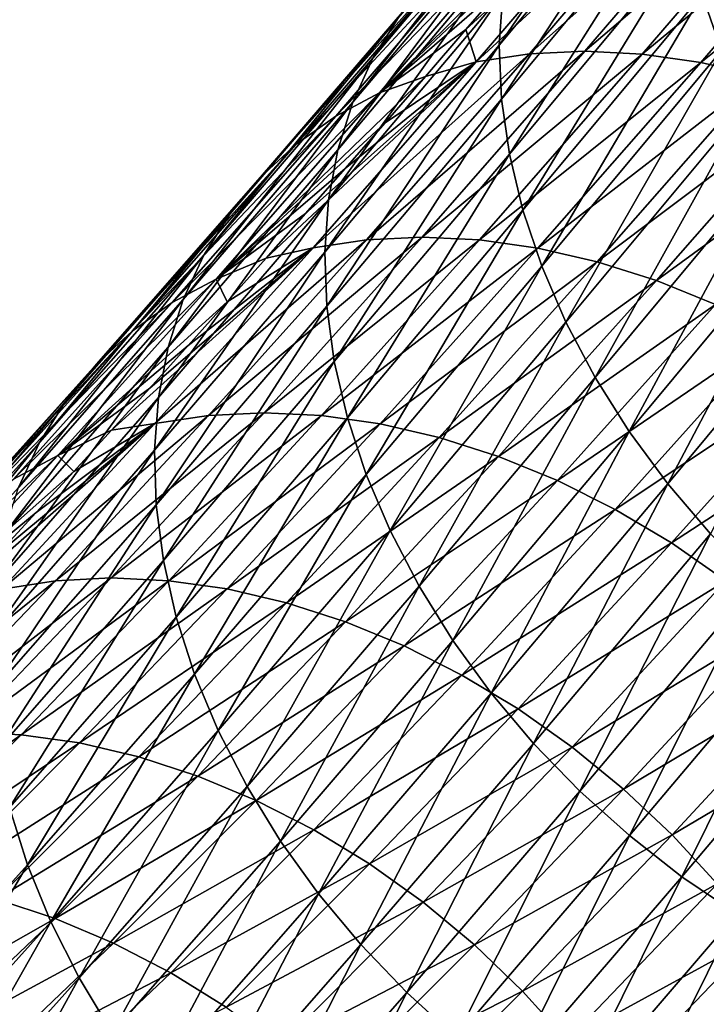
# Model space of a CAD drawing. Header units: millimetres. Extents: x -522 to 188, y -54 to 63.
# Tile 940 of 1056: x 14.27 to 17.21, y -45.43 to -41.22. Entities that reach past the tile are written whole.
import ezdxf

# ---------------------------------------------------------------- set-up
doc = ezdxf.new("R2010")
doc.units = ezdxf.units.MM
doc.header["$LTSCALE"] = 65.185185
doc.layers.add('39', color=7, linetype='CONTINUOUS')
doc.layers.add('40', color=7, linetype='CONTINUOUS')

msp = doc.modelspace()

# ---------------------------------------------------------------- linework, layer by layer
at = {"layer": '39', "linetype": 'CONTINUOUS'}
for points in [[(16.9425, -40.5608, -20.0671), (16.2238, -41.3976, -18.9272), (17.1705, -40.5272, -19.8981), (16.9425, -40.5608, -20.0671)], [(17.1705, -40.5272, -19.8981), (16.2238, -41.3976, -18.9272), (16.4522, -41.3636, -18.7589), (17.1705, -40.5272, -19.8981)], [(17.1705, -40.5272, -19.8981), (16.4522, -41.3636, -18.7589), (17.4083, -40.5166, -19.7399), (17.1705, -40.5272, -19.8981)], [(17.4083, -40.5166, -19.7399), (16.4522, -41.3636, -18.7589), (16.6902, -41.3526, -18.6012), (17.4083, -40.5166, -19.7399)], [(17.4083, -40.5166, -19.7399), (16.6902, -41.3526, -18.6012), (17.6537, -40.5291, -19.5941), (17.4083, -40.5166, -19.7399)], [(17.6537, -40.5291, -19.5941), (16.6902, -41.3526, -18.6012), (16.9358, -41.3649, -18.4556), (17.6537, -40.5291, -19.5941)], [(17.6537, -40.5291, -19.5941), (16.9358, -41.3649, -18.4556), (17.9046, -40.5645, -19.4618), (17.6537, -40.5291, -19.5941)], [(16.3555, -41.0565, -19.6414), (16.1807, -41.2594, -19.364), (16.9425, -40.5608, -20.0671), (16.3555, -41.0565, -19.6414)], [(16.9425, -40.5608, -20.0671), (16.1807, -41.2594, -19.364), (16.2238, -41.3976, -18.9272), (16.9425, -40.5608, -20.0671)], [(17.9046, -40.5645, -19.4618), (16.9358, -41.3649, -18.4556), (17.1867, -41.4003, -18.3234), (17.9046, -40.5645, -19.4618)], [(17.9046, -40.5645, -19.4618), (17.1867, -41.4003, -18.3234), (18.1586, -40.6225, -19.3444), (17.9046, -40.5645, -19.4618)], [(18.1586, -40.6225, -19.3444), (17.1867, -41.4003, -18.3234), (17.4406, -41.4584, -18.2058), (18.1586, -40.6225, -19.3444)], [(16.1807, -41.2594, -19.364), (16.0071, -41.4601, -19.0881), (16.2238, -41.3976, -18.9272), (16.1807, -41.2594, -19.364)], [(16.2238, -41.3976, -18.9272), (15.5253, -42.194, -17.8145), (16.4522, -41.3636, -18.7589), (16.2238, -41.3976, -18.9272)], [(16.4522, -41.3636, -18.7589), (15.5253, -42.194, -17.8145), (15.7542, -42.1595, -17.6468), (16.4522, -41.3636, -18.7589)], [(16.4522, -41.3636, -18.7589), (15.7542, -42.1595, -17.6468), (16.6902, -41.3526, -18.6012), (16.4522, -41.3636, -18.7589)], [(16.6902, -41.3526, -18.6012), (15.7542, -42.1595, -17.6468), (15.9925, -42.1483, -17.4896), (16.6902, -41.3526, -18.6012)], [(16.6902, -41.3526, -18.6012), (15.9925, -42.1483, -17.4896), (16.9358, -41.3649, -18.4556), (16.6902, -41.3526, -18.6012)], [(16.9358, -41.3649, -18.4556), (15.9925, -42.1483, -17.4896), (16.2383, -42.1604, -17.3442), (16.9358, -41.3649, -18.4556)], [(16.9358, -41.3649, -18.4556), (16.2383, -42.1604, -17.3442), (17.1867, -41.4003, -18.3234), (16.9358, -41.3649, -18.4556)], [(15.4935, -42.0474, -18.2704), (15.3248, -42.2382, -18.0011), (16.2238, -41.3976, -18.9272), (15.4935, -42.0474, -18.2704)], [(16.2238, -41.3976, -18.9272), (15.3248, -42.2382, -18.0011), (15.5253, -42.194, -17.8145), (16.2238, -41.3976, -18.9272)], [(15.6635, -41.8541, -18.5413), (15.4935, -42.0474, -18.2704), (16.2238, -41.3976, -18.9272), (15.6635, -41.8541, -18.5413)], [(15.8346, -41.6583, -18.8139), (15.6635, -41.8541, -18.5413), (16.2238, -41.3976, -18.9272), (15.8346, -41.6583, -18.8139)], [(16.0071, -41.4601, -19.0881), (15.8346, -41.6583, -18.8139), (16.2238, -41.3976, -18.9272), (16.0071, -41.4601, -19.0881)], [(17.1867, -41.4003, -18.3234), (16.2383, -42.1604, -17.3442), (16.4892, -42.1957, -17.2121), (17.1867, -41.4003, -18.3234)], [(17.1867, -41.4003, -18.3234), (16.4892, -42.1957, -17.2121), (17.4406, -41.4584, -18.2058), (17.1867, -41.4003, -18.3234)], [(17.4406, -41.4584, -18.2058), (16.4892, -42.1957, -17.2121), (16.7429, -42.254, -17.0943), (17.4406, -41.4584, -18.2058)], [(17.4406, -41.4584, -18.2058), (16.7429, -42.254, -17.0943), (17.6952, -41.5388, -18.1039), (17.4406, -41.4584, -18.2058)], [(17.6952, -41.5388, -18.1039), (16.7429, -42.254, -17.0943), (16.9973, -42.3347, -16.9919), (17.6952, -41.5388, -18.1039)], [(17.6952, -41.5388, -18.1039), (16.9973, -42.3347, -16.9919), (17.9482, -41.6407, -18.0186), (17.6952, -41.5388, -18.1039)], [(17.9482, -41.6407, -18.0186), (16.9973, -42.3347, -16.9919), (17.2499, -42.4371, -16.906), (17.9482, -41.6407, -18.0186)], [(15.5253, -42.194, -17.8145), (14.848, -42.9476, -16.7303), (15.7542, -42.1595, -17.6468), (15.5253, -42.194, -17.8145)], [(15.7542, -42.1595, -17.6468), (14.848, -42.9476, -16.7303), (15.0773, -42.9126, -16.5634), (15.7542, -42.1595, -17.6468)], [(15.7542, -42.1595, -17.6468), (15.0773, -42.9126, -16.5634), (15.9925, -42.1483, -17.4896), (15.7542, -42.1595, -17.6468)], [(15.9925, -42.1483, -17.4896), (15.0773, -42.9126, -16.5634), (15.3159, -42.901, -16.4066), (15.9925, -42.1483, -17.4896)], [(15.9925, -42.1483, -17.4896), (15.3159, -42.901, -16.4066), (16.2383, -42.1604, -17.3442), (15.9925, -42.1483, -17.4896)], [(16.2383, -42.1604, -17.3442), (15.3159, -42.901, -16.4066), (15.5618, -42.913, -16.2615), (16.2383, -42.1604, -17.3442)], [(16.2383, -42.1604, -17.3442), (15.5618, -42.913, -16.2615), (16.4892, -42.1957, -17.2121), (16.2383, -42.1604, -17.3442)], [(14.8261, -42.7951, -17.2035), (14.6624, -42.9755, -16.9411), (15.5253, -42.194, -17.8145), (14.8261, -42.7951, -17.2035)], [(15.5253, -42.194, -17.8145), (14.6624, -42.9755, -16.9411), (14.848, -42.9476, -16.7303), (15.5253, -42.194, -17.8145)], [(14.9911, -42.6121, -17.4677), (14.8261, -42.7951, -17.2035), (15.5253, -42.194, -17.8145), (14.9911, -42.6121, -17.4677)], [(15.1573, -42.4264, -17.7336), (14.9911, -42.6121, -17.4677), (15.5253, -42.194, -17.8145), (15.1573, -42.4264, -17.7336)], [(15.3248, -42.2382, -18.0011), (15.1573, -42.4264, -17.7336), (15.5253, -42.194, -17.8145), (15.3248, -42.2382, -18.0011)], [(16.4892, -42.1957, -17.2121), (15.5618, -42.913, -16.2615), (15.8127, -42.9484, -16.1293), (16.4892, -42.1957, -17.2121)], [(16.4892, -42.1957, -17.2121), (15.8127, -42.9484, -16.1293), (16.7429, -42.254, -17.0943), (16.4892, -42.1957, -17.2121)], [(16.7429, -42.254, -17.0943), (15.8127, -42.9484, -16.1293), (16.0663, -43.0069, -16.0112), (16.7429, -42.254, -17.0943)], [(16.7429, -42.254, -17.0943), (16.0663, -43.0069, -16.0112), (16.9973, -42.3347, -16.9919), (16.7429, -42.254, -17.0943)], [(16.9973, -42.3347, -16.9919), (16.0663, -43.0069, -16.0112), (16.3202, -43.088, -15.9083), (16.9973, -42.3347, -16.9919)], [(16.9973, -42.3347, -16.9919), (16.3202, -43.088, -15.9083), (17.2499, -42.4371, -16.906), (16.9973, -42.3347, -16.9919)], [(17.2499, -42.4371, -16.906), (16.3202, -43.088, -15.9083), (16.5723, -43.191, -15.8215), (17.2499, -42.4371, -16.906)], [(17.2499, -42.4371, -16.906), (16.5723, -43.191, -15.8215), (17.4984, -42.5602, -16.8372), (17.2499, -42.4371, -16.906)], [(17.4984, -42.5602, -16.8372), (16.5723, -43.191, -15.8215), (16.8202, -43.3148, -15.7516), (17.4984, -42.5602, -16.8372)], [(17.4984, -42.5602, -16.8372), (16.8202, -43.3148, -15.7516), (17.7407, -42.7029, -16.7862), (17.4984, -42.5602, -16.8372)], [(17.7407, -42.7029, -16.7862), (16.8202, -43.3148, -15.7516), (17.0616, -43.4585, -15.6993), (17.7407, -42.7029, -16.7862)], [(17.7407, -42.7029, -16.7862), (17.0616, -43.4585, -15.6993), (17.9745, -42.864, -16.7535), (17.7407, -42.7029, -16.7862)], [(17.9745, -42.864, -16.7535), (17.0616, -43.4585, -15.6993), (17.2944, -43.6206, -15.665), (17.9745, -42.864, -16.7535)], [(14.848, -42.9476, -16.7303), (14.1923, -43.6559, -15.676), (15.0773, -42.9126, -16.5634), (14.848, -42.9476, -16.7303)], [(15.0773, -42.9126, -16.5634), (14.1923, -43.6559, -15.676), (14.4221, -43.6203, -15.5099), (15.0773, -42.9126, -16.5634)], [(15.0773, -42.9126, -16.5634), (14.4221, -43.6203, -15.5099), (15.3159, -42.901, -16.4066), (15.0773, -42.9126, -16.5634)], [(15.3159, -42.901, -16.4066), (14.4221, -43.6203, -15.5099), (14.6611, -43.6085, -15.3536), (15.3159, -42.901, -16.4066)], [(15.3159, -42.901, -16.4066), (14.6611, -43.6085, -15.3536), (15.5618, -42.913, -16.2615), (15.3159, -42.901, -16.4066)], [(15.5618, -42.913, -16.2615), (14.6611, -43.6085, -15.3536), (14.9071, -43.6203, -15.2087), (15.5618, -42.913, -16.2615)], [(15.5618, -42.913, -16.2615), (14.9071, -43.6203, -15.2087), (15.8127, -42.9484, -16.1293), (15.5618, -42.913, -16.2615)], [(14.1792, -43.5004, -16.1647), (14.0207, -43.6698, -15.9095), (14.848, -42.9476, -16.7303), (14.1792, -43.5004, -16.1647)], [(14.848, -42.9476, -16.7303), (14.0207, -43.6698, -15.9095), (14.1923, -43.6559, -15.676), (14.848, -42.9476, -16.7303)], [(14.339, -43.3282, -16.4217), (14.1792, -43.5004, -16.1647), (14.848, -42.9476, -16.7303), (14.339, -43.3282, -16.4217)], [(14.5001, -43.1532, -16.6805), (14.339, -43.3282, -16.4217), (14.848, -42.9476, -16.7303), (14.5001, -43.1532, -16.6805)], [(14.6624, -42.9755, -16.9411), (14.5001, -43.1532, -16.6805), (14.848, -42.9476, -16.7303), (14.6624, -42.9755, -16.9411)], [(15.8127, -42.9484, -16.1293), (14.9071, -43.6203, -15.2087), (15.1579, -43.6558, -15.0764), (15.8127, -42.9484, -16.1293)], [(15.8127, -42.9484, -16.1293), (15.1579, -43.6558, -15.0764), (16.0663, -43.0069, -16.0112), (15.8127, -42.9484, -16.1293)], [(16.0663, -43.0069, -16.0112), (15.1579, -43.6558, -15.0764), (15.4112, -43.7146, -14.9579), (16.0663, -43.0069, -16.0112)], [(16.0663, -43.0069, -16.0112), (15.4112, -43.7146, -14.9579), (16.3202, -43.088, -15.9083), (16.0663, -43.0069, -16.0112)], [(16.3202, -43.088, -15.9083), (15.4112, -43.7146, -14.9579), (15.6647, -43.7962, -14.8543), (16.3202, -43.088, -15.9083)], [(16.3202, -43.088, -15.9083), (15.6647, -43.7962, -14.8543), (16.5723, -43.191, -15.8215), (16.3202, -43.088, -15.9083)], [(16.5723, -43.191, -15.8215), (15.6647, -43.7962, -14.8543), (15.9162, -43.8999, -14.7665), (16.5723, -43.191, -15.8215)], [(16.5723, -43.191, -15.8215), (15.9162, -43.8999, -14.7665), (16.8202, -43.3148, -15.7516), (16.5723, -43.191, -15.8215)], [(16.8202, -43.3148, -15.7516), (15.9162, -43.8999, -14.7665), (16.1632, -44.0246, -14.6954), (16.8202, -43.3148, -15.7516)], [(16.8202, -43.3148, -15.7516), (16.1632, -44.0246, -14.6954), (17.0616, -43.4585, -15.6993), (16.8202, -43.3148, -15.7516)], [(17.0616, -43.4585, -15.6993), (16.1632, -44.0246, -14.6954), (16.4037, -44.1694, -14.6415), (17.0616, -43.4585, -15.6993)], [(17.0616, -43.4585, -15.6993), (16.4037, -44.1694, -14.6415), (17.2944, -43.6206, -15.665), (17.0616, -43.4585, -15.6993)], [(14.4221, -43.6203, -15.5099), (13.7893, -44.2803, -14.488), (14.6611, -43.6085, -15.3536), (14.4221, -43.6203, -15.5099)], [(14.6611, -43.6085, -15.3536), (13.7893, -44.2803, -14.488), (14.0286, -44.2681, -14.3323), (14.6611, -43.6085, -15.3536)], [(14.6611, -43.6085, -15.3536), (14.0286, -44.2681, -14.3323), (14.9071, -43.6203, -15.2087), (14.6611, -43.6085, -15.3536)], [(14.1923, -43.6559, -15.676), (13.5589, -44.3164, -14.6532), (14.4221, -43.6203, -15.5099), (14.1923, -43.6559, -15.676)], [(14.4221, -43.6203, -15.5099), (13.5589, -44.3164, -14.6532), (13.7893, -44.2803, -14.488), (14.4221, -43.6203, -15.5099)], [(14.9071, -43.6203, -15.2087), (14.0286, -44.2681, -14.3323), (14.2747, -44.2799, -14.1875), (14.9071, -43.6203, -15.2087)], [(14.9071, -43.6203, -15.2087), (14.2747, -44.2799, -14.1875), (15.1579, -43.6558, -15.0764), (14.9071, -43.6203, -15.2087)], [(17.2944, -43.6206, -15.665), (16.4037, -44.1694, -14.6415), (16.6354, -44.3328, -14.6054), (17.2944, -43.6206, -15.665)], [(17.2944, -43.6206, -15.665), (16.6354, -44.3328, -14.6054), (17.5165, -43.7998, -15.6491), (17.2944, -43.6206, -15.665)], [(15.1579, -43.6558, -15.0764), (14.2747, -44.2799, -14.1875), (14.5254, -44.3155, -14.0551), (15.1579, -43.6558, -15.0764)], [(15.1579, -43.6558, -15.0764), (14.5254, -44.3155, -14.0551), (15.4112, -43.7146, -14.9579), (15.1579, -43.6558, -15.0764)], [(15.4112, -43.7146, -14.9579), (14.5254, -44.3155, -14.0551), (14.7784, -44.3747, -13.9361), (15.4112, -43.7146, -14.9579)], [(15.4112, -43.7146, -14.9579), (14.7784, -44.3747, -13.9361), (15.6647, -43.7962, -14.8543), (15.4112, -43.7146, -14.9579)], [(15.6647, -43.7962, -14.8543), (14.7784, -44.3747, -13.9361), (15.0314, -44.4569, -13.8316), (15.6647, -43.7962, -14.8543)], [(15.6647, -43.7962, -14.8543), (15.0314, -44.4569, -13.8316), (15.9162, -43.8999, -14.7665), (15.6647, -43.7962, -14.8543)], [(17.5165, -43.7998, -15.6491), (16.6354, -44.3328, -14.6054), (16.8561, -44.5133, -14.5874), (17.5165, -43.7998, -15.6491)], [(17.5165, -43.7998, -15.6491), (16.8561, -44.5133, -14.5874), (17.7258, -43.9943, -15.6516), (17.5165, -43.7998, -15.6491)], [(15.9162, -43.8999, -14.7665), (15.0314, -44.4569, -13.8316), (15.2821, -44.5614, -13.7426), (15.9162, -43.8999, -14.7665)], [(15.9162, -43.8999, -14.7665), (15.2821, -44.5614, -13.7426), (16.1632, -44.0246, -14.6954), (15.9162, -43.8999, -14.7665)], [(16.1632, -44.0246, -14.6954), (15.2821, -44.5614, -13.7426), (15.5282, -44.6871, -13.6699), (16.1632, -44.0246, -14.6954)], [(16.1632, -44.0246, -14.6954), (15.5282, -44.6871, -13.6699), (16.4037, -44.1694, -14.6415), (16.1632, -44.0246, -14.6954)], [(17.7258, -43.9943, -15.6516), (16.8561, -44.5133, -14.5874), (17.064, -44.7094, -14.5877), (17.7258, -43.9943, -15.6516)], [(17.7258, -43.9943, -15.6516), (17.064, -44.7094, -14.5877), (17.9205, -44.2025, -15.6726), (17.7258, -43.9943, -15.6516)], [(16.4037, -44.1694, -14.6415), (15.5282, -44.6871, -13.6699), (15.7675, -44.8331, -13.6142), (16.4037, -44.1694, -14.6415)], [(16.4037, -44.1694, -14.6415), (15.7675, -44.8331, -13.6142), (16.6354, -44.3328, -14.6054), (16.4037, -44.1694, -14.6415)], [(17.9205, -44.2025, -15.6726), (17.064, -44.7094, -14.5877), (17.2571, -44.9193, -14.6062), (17.9205, -44.2025, -15.6726)], [(14.0286, -44.2681, -14.3323), (13.4193, -44.8776, -13.3443), (14.2747, -44.2799, -14.1875), (14.0286, -44.2681, -14.3323)], [(14.2747, -44.2799, -14.1875), (13.4193, -44.8776, -13.3443), (13.6655, -44.8893, -13.1997), (14.2747, -44.2799, -14.1875)], [(14.2747, -44.2799, -14.1875), (13.6655, -44.8893, -13.1997), (14.5254, -44.3155, -14.0551), (14.2747, -44.2799, -14.1875)], [(14.5254, -44.3155, -14.0551), (13.6655, -44.8893, -13.1997), (13.9161, -44.9251, -13.067), (14.5254, -44.3155, -14.0551)], [(14.5254, -44.3155, -14.0551), (13.9161, -44.9251, -13.067), (14.7784, -44.3747, -13.9361), (14.5254, -44.3155, -14.0551)], [(16.6354, -44.3328, -14.6054), (15.7675, -44.8331, -13.6142), (15.9978, -44.9979, -13.576), (16.6354, -44.3328, -14.6054)], [(16.6354, -44.3328, -14.6054), (15.9978, -44.9979, -13.576), (16.8561, -44.5133, -14.5874), (16.6354, -44.3328, -14.6054)], [(14.7784, -44.3747, -13.9361), (13.9161, -44.9251, -13.067), (14.1686, -44.9847, -12.9474), (14.7784, -44.3747, -13.9361)], [(14.7784, -44.3747, -13.9361), (14.1686, -44.9847, -12.9474), (15.0314, -44.4569, -13.8316), (14.7784, -44.3747, -13.9361)], [(15.0314, -44.4569, -13.8316), (14.1686, -44.9847, -12.9474), (14.421, -45.0676, -12.8418), (15.0314, -44.4569, -13.8316)], [(15.0314, -44.4569, -13.8316), (14.421, -45.0676, -12.8418), (15.2821, -44.5614, -13.7426), (15.0314, -44.4569, -13.8316)], [(16.8561, -44.5133, -14.5874), (15.9978, -44.9979, -13.576), (16.217, -45.1801, -13.5555), (16.8561, -44.5133, -14.5874)], [(16.8561, -44.5133, -14.5874), (16.217, -45.1801, -13.5555), (17.064, -44.7094, -14.5877), (16.8561, -44.5133, -14.5874)], [(15.2821, -44.5614, -13.7426), (14.421, -45.0676, -12.8418), (14.6707, -45.173, -12.7514), (15.2821, -44.5614, -13.7426)], [(15.2821, -44.5614, -13.7426), (14.6707, -45.173, -12.7514), (15.5282, -44.6871, -13.6699), (15.2821, -44.5614, -13.7426)], [(15.5282, -44.6871, -13.6699), (14.6707, -45.173, -12.7514), (14.9157, -45.2999, -12.6769), (15.5282, -44.6871, -13.6699)], [(15.5282, -44.6871, -13.6699), (14.9157, -45.2999, -12.6769), (15.7675, -44.8331, -13.6142), (15.5282, -44.6871, -13.6699)], [(17.064, -44.7094, -14.5877), (16.217, -45.1801, -13.5555), (16.4232, -45.3779, -13.5531), (17.064, -44.7094, -14.5877)], [(17.064, -44.7094, -14.5877), (16.4232, -45.3779, -13.5531), (17.2571, -44.9193, -14.6062), (17.064, -44.7094, -14.5877)], [(15.7675, -44.8331, -13.6142), (14.9157, -45.2999, -12.6769), (15.1536, -45.4472, -12.619), (15.7675, -44.8331, -13.6142)], [(15.7675, -44.8331, -13.6142), (15.1536, -45.4472, -12.619), (15.9978, -44.9979, -13.576), (15.7675, -44.8331, -13.6142)], [(17.2571, -44.9193, -14.6062), (16.4232, -45.3779, -13.5531), (16.6145, -45.5897, -13.5687), (17.2571, -44.9193, -14.6062)], [(17.2571, -44.9193, -14.6062), (16.6145, -45.5897, -13.5687), (17.4336, -45.141, -14.6427), (17.2571, -44.9193, -14.6062)], [(14.1686, -44.9847, -12.9474), (13.5827, -45.5422, -11.9937), (14.421, -45.0676, -12.8418), (14.1686, -44.9847, -12.9474)], [(15.9978, -44.9979, -13.576), (15.1536, -45.4472, -12.619), (15.3824, -45.6136, -12.5782), (15.9978, -44.9979, -13.576)], [(15.9978, -44.9979, -13.576), (15.3824, -45.6136, -12.5782), (16.217, -45.1801, -13.5555), (15.9978, -44.9979, -13.576)], [(14.421, -45.0676, -12.8418), (13.5827, -45.5422, -11.9937), (13.8342, -45.6258, -11.8869), (14.421, -45.0676, -12.8418)], [(14.421, -45.0676, -12.8418), (13.8342, -45.6258, -11.8869), (14.6707, -45.173, -12.7514), (14.421, -45.0676, -12.8418)], [(17.4336, -45.141, -14.6427), (16.6145, -45.5897, -13.5687), (16.789, -45.8135, -13.6022), (17.4336, -45.141, -14.6427)], [(17.4336, -45.141, -14.6427), (16.789, -45.8135, -13.6022), (17.592, -45.3726, -14.6971), (17.4336, -45.141, -14.6427)], [(14.6707, -45.173, -12.7514), (13.8342, -45.6258, -11.8869), (14.0829, -45.7322, -11.7947), (14.6707, -45.173, -12.7514)], [(14.6707, -45.173, -12.7514), (14.0829, -45.7322, -11.7947), (14.9157, -45.2999, -12.6769), (14.6707, -45.173, -12.7514)], [(16.217, -45.1801, -13.5555), (15.3824, -45.6136, -12.5782), (15.5998, -45.7975, -12.5549), (16.217, -45.1801, -13.5555)], [(16.217, -45.1801, -13.5555), (15.5998, -45.7975, -12.5549), (16.4232, -45.3779, -13.5531), (16.217, -45.1801, -13.5555)], [(14.9157, -45.2999, -12.6769), (14.0829, -45.7322, -11.7947), (14.3265, -45.8604, -11.7181), (14.9157, -45.2999, -12.6769)], [(14.9157, -45.2999, -12.6769), (14.3265, -45.8604, -11.7181), (15.1536, -45.4472, -12.619), (14.9157, -45.2999, -12.6769)], [(16.4232, -45.3779, -13.5531), (15.5998, -45.7975, -12.5549), (15.804, -45.9974, -12.5493), (16.4232, -45.3779, -13.5531)], [(16.4232, -45.3779, -13.5531), (15.804, -45.9974, -12.5493), (16.6145, -45.5897, -13.5687), (16.4232, -45.3779, -13.5531)], [(17.592, -45.3726, -14.6971), (16.789, -45.8135, -13.6022), (16.9454, -46.0472, -13.6532), (17.592, -45.3726, -14.6971)], [(17.592, -45.3726, -14.6971), (16.9454, -46.0472, -13.6532), (17.7309, -45.6119, -14.7687), (17.592, -45.3726, -14.6971)]]:
    msp.add_3dface(points, dxfattribs=at)
at = {"layer": '40', "linetype": 'CONTINUOUS'}
for points in [[(17.1032, -40.1847, -24.3621), (16.3234, -41.3267, -23.3382), (16.3382, -41.1038, -23.16), (17.1032, -40.1847, -24.3621)], [(17.0894, -40.4064, -24.5419), (16.3234, -41.3267, -23.3382), (17.1032, -40.1847, -24.3621), (17.0894, -40.4064, -24.5419)], [(17.9792, -40.1537, -26.247), (17.2749, -41.3486, -25.15), (17.193, -41.109, -25.0175), (17.9792, -40.1537, -26.247)], [(16.5259, -40.5009, -22.5839), (15.7823, -41.3818, -21.41), (16.6343, -40.3279, -22.384), (16.5259, -40.5009, -22.5839)], [(16.6343, -40.3279, -22.384), (15.7823, -41.3818, -21.41), (15.8917, -41.2076, -21.2115), (16.6343, -40.3279, -22.384)], [(17.0894, -40.4064, -24.5419), (16.3328, -41.5572, -23.5069), (16.3234, -41.3267, -23.3382), (17.0894, -40.4064, -24.5419)], [(17.0998, -40.6358, -24.712), (16.3328, -41.5572, -23.5069), (17.0894, -40.4064, -24.5419), (17.0998, -40.6358, -24.712)], [(16.4399, -40.6891, -22.7811), (15.6953, -41.5711, -21.6056), (16.5259, -40.5009, -22.5839), (16.4399, -40.6891, -22.7811)], [(16.5259, -40.5009, -22.5839), (15.6953, -41.5711, -21.6056), (15.7823, -41.3818, -21.41), (16.5259, -40.5009, -22.5839)], [(15.8106, -41.5306, -19.2835), (16.7087, -40.6435, -20.201), (16.5305, -40.6924, -20.4252), (15.8106, -41.5306, -19.2835)], [(16.5315, -40.8511, -19.9204), (16.7087, -40.6435, -20.201), (15.8106, -41.5306, -19.2835), (16.5315, -40.8511, -19.9204)], [(17.0998, -40.6358, -24.712), (16.3665, -41.7933, -23.6644), (16.3328, -41.5572, -23.5069), (17.0998, -40.6358, -24.712)], [(17.1345, -40.8707, -24.8711), (16.3665, -41.7933, -23.6644), (17.0998, -40.6358, -24.712), (17.1345, -40.8707, -24.8711)], [(15.8106, -41.5306, -19.2835), (16.5305, -40.6924, -20.4252), (15.6227, -41.6305, -19.4742), (15.8106, -41.5306, -19.2835)], [(15.6227, -41.6305, -19.4742), (16.5305, -40.6924, -20.4252), (16.3433, -40.7915, -20.6171), (15.6227, -41.6305, -19.4742)], [(16.3771, -40.8907, -22.9737), (15.6315, -41.774, -21.7965), (16.4399, -40.6891, -22.7811), (16.3771, -40.8907, -22.9737)], [(16.4399, -40.6891, -22.7811), (15.6315, -41.774, -21.7965), (15.6953, -41.5711, -21.6056), (16.4399, -40.6891, -22.7811)], [(16.1735, -40.9112, -20.8133), (15.452, -41.7511, -19.6691), (16.3433, -40.7915, -20.6171), (16.1735, -40.9112, -20.8133)], [(15.452, -41.7511, -19.6691), (15.6227, -41.6305, -19.4742), (16.3433, -40.7915, -20.6171), (15.452, -41.7511, -19.6691)], [(16.3555, -41.0565, -19.6414), (16.5315, -40.8511, -19.9204), (15.8106, -41.5306, -19.2835), (16.3555, -41.0565, -19.6414)], [(16.0225, -41.0503, -21.012), (15.3001, -41.8914, -19.8664), (16.1735, -40.9112, -20.8133), (16.0225, -41.0503, -21.012)], [(16.1735, -40.9112, -20.8133), (15.3001, -41.8914, -19.8664), (15.452, -41.7511, -19.6691), (16.1735, -40.9112, -20.8133)], [(16.3382, -41.1038, -23.16), (15.5914, -41.9884, -21.9811), (16.3771, -40.8907, -22.9737), (16.3382, -41.1038, -23.16)], [(16.3771, -40.8907, -22.9737), (15.5914, -41.9884, -21.9811), (15.6315, -41.774, -21.7965), (16.3771, -40.8907, -22.9737)], [(17.1345, -40.8707, -24.8711), (16.4241, -42.0328, -23.8093), (16.3665, -41.7933, -23.6644), (17.1345, -40.8707, -24.8711)], [(17.193, -41.109, -25.0175), (16.4241, -42.0328, -23.8093), (17.1345, -40.8707, -24.8711), (17.193, -41.109, -25.0175)], [(15.8917, -41.2076, -21.2115), (15.1683, -42.0499, -20.0643), (16.0225, -41.0503, -21.012), (15.8917, -41.2076, -21.2115)], [(16.0225, -41.0503, -21.012), (15.1683, -42.0499, -20.0643), (15.3001, -41.8914, -19.8664), (16.0225, -41.0503, -21.012)], [(16.1807, -41.2594, -19.364), (16.3555, -41.0565, -19.6414), (15.8106, -41.5306, -19.2835), (16.1807, -41.2594, -19.364)], [(16.3234, -41.3267, -23.3382), (15.5755, -42.2126, -22.1576), (16.3382, -41.1038, -23.16), (16.3234, -41.3267, -23.3382)], [(16.3382, -41.1038, -23.16), (15.5755, -42.2126, -22.1576), (15.5914, -41.9884, -21.9811), (16.3382, -41.1038, -23.16)], [(17.193, -41.109, -25.0175), (16.5051, -42.2735, -23.9403), (16.4241, -42.0328, -23.8093), (17.193, -41.109, -25.0175)], [(17.2749, -41.3486, -25.15), (16.5051, -42.2735, -23.9403), (17.193, -41.109, -25.0175), (17.2749, -41.3486, -25.15)], [(15.7823, -41.3818, -21.41), (15.0578, -42.2253, -20.261), (15.8917, -41.2076, -21.2115), (15.7823, -41.3818, -21.41)], [(15.8917, -41.2076, -21.2115), (15.0578, -42.2253, -20.261), (15.1683, -42.0499, -20.0643), (15.8917, -41.2076, -21.2115)], [(16.0071, -41.4601, -19.0881), (16.1807, -41.2594, -19.364), (15.8106, -41.5306, -19.2835), (16.0071, -41.4601, -19.0881)], [(16.3234, -41.3267, -23.3382), (15.5839, -42.4445, -22.3245), (15.5755, -42.2126, -22.1576), (16.3234, -41.3267, -23.3382)], [(16.3328, -41.5572, -23.5069), (15.5839, -42.4445, -22.3245), (16.3234, -41.3267, -23.3382), (16.3328, -41.5572, -23.5069)], [(17.2749, -41.3486, -25.15), (16.6087, -42.5133, -24.0563), (16.5051, -42.2735, -23.9403), (17.2749, -41.3486, -25.15)], [(17.3794, -41.5873, -25.2673), (16.6087, -42.5133, -24.0563), (17.2749, -41.3486, -25.15), (17.3794, -41.5873, -25.2673)], [(15.6953, -41.5711, -21.6056), (14.9697, -42.416, -20.4548), (15.7823, -41.3818, -21.41), (15.6953, -41.5711, -21.6056)], [(15.7823, -41.3818, -21.41), (14.9697, -42.416, -20.4548), (15.0578, -42.2253, -20.261), (15.7823, -41.3818, -21.41)], [(15.8346, -41.6583, -18.8139), (16.0071, -41.4601, -19.0881), (15.111, -42.3284, -18.1689), (15.8346, -41.6583, -18.8139)], [(15.111, -42.3284, -18.1689), (16.0071, -41.4601, -19.0881), (15.8106, -41.5306, -19.2835), (15.111, -42.3284, -18.1689)], [(15.111, -42.3284, -18.1689), (15.8106, -41.5306, -19.2835), (14.9223, -42.4293, -18.3583), (15.111, -42.3284, -18.1689)], [(14.9223, -42.4293, -18.3583), (15.8106, -41.5306, -19.2835), (15.6227, -41.6305, -19.4742), (14.9223, -42.4293, -18.3583)], [(15.6315, -41.774, -21.7965), (14.9047, -42.6202, -20.6438), (15.6953, -41.5711, -21.6056), (15.6315, -41.774, -21.7965)], [(15.6953, -41.5711, -21.6056), (14.9047, -42.6202, -20.6438), (14.9697, -42.416, -20.4548), (15.6953, -41.5711, -21.6056)], [(16.3328, -41.5572, -23.5069), (15.6164, -42.6819, -22.4802), (15.5839, -42.4445, -22.3245), (16.3328, -41.5572, -23.5069)], [(16.3665, -41.7933, -23.6644), (15.6164, -42.6819, -22.4802), (16.3328, -41.5572, -23.5069), (16.3665, -41.7933, -23.6644)], [(17.3794, -41.5873, -25.2673), (16.734, -42.75, -24.156), (16.6087, -42.5133, -24.0563), (17.3794, -41.5873, -25.2673)], [(17.5056, -41.8229, -25.3685), (16.734, -42.75, -24.156), (17.3794, -41.5873, -25.2673), (17.5056, -41.8229, -25.3685)], [(15.452, -41.7511, -19.6691), (14.7506, -42.551, -18.5517), (15.6227, -41.6305, -19.4742), (15.452, -41.7511, -19.6691)], [(14.7506, -42.551, -18.5517), (14.9223, -42.4293, -18.3583), (15.6227, -41.6305, -19.4742), (14.7506, -42.551, -18.5517)], [(15.6635, -41.8541, -18.5413), (15.8346, -41.6583, -18.8139), (15.111, -42.3284, -18.1689), (15.6635, -41.8541, -18.5413)], [(15.452, -41.7511, -19.6691), (14.5976, -42.6924, -18.7473), (14.7506, -42.551, -18.5517), (15.452, -41.7511, -19.6691)], [(15.3001, -41.8914, -19.8664), (14.5976, -42.6924, -18.7473), (15.452, -41.7511, -19.6691), (15.3001, -41.8914, -19.8664)], [(15.6315, -41.774, -21.7965), (14.8634, -42.8361, -20.8264), (14.9047, -42.6202, -20.6438), (15.6315, -41.774, -21.7965)], [(15.5914, -41.9884, -21.9811), (14.8634, -42.8361, -20.8264), (15.6315, -41.774, -21.7965), (15.5914, -41.9884, -21.9811)], [(16.3665, -41.7933, -23.6644), (15.6729, -42.9227, -22.6233), (15.6164, -42.6819, -22.4802), (16.3665, -41.7933, -23.6644)], [(16.4241, -42.0328, -23.8093), (15.6729, -42.9227, -22.6233), (16.3665, -41.7933, -23.6644), (16.4241, -42.0328, -23.8093)], [(17.5056, -41.8229, -25.3685), (16.8799, -42.9814, -24.2388), (16.734, -42.75, -24.156), (17.5056, -41.8229, -25.3685)], [(17.6523, -42.0533, -25.4526), (16.8799, -42.9814, -24.2388), (17.5056, -41.8229, -25.3685), (17.6523, -42.0533, -25.4526)], [(15.4935, -42.0474, -18.2704), (15.6635, -41.8541, -18.5413), (15.111, -42.3284, -18.1689), (15.4935, -42.0474, -18.2704)], [(15.1683, -42.0499, -20.0643), (14.4647, -42.8522, -18.9433), (15.3001, -41.8914, -19.8664), (15.1683, -42.0499, -20.0643)], [(15.3001, -41.8914, -19.8664), (14.4647, -42.8522, -18.9433), (14.5976, -42.6924, -18.7473), (15.3001, -41.8914, -19.8664)], [(15.5755, -42.2126, -22.1576), (14.8462, -43.0618, -21.0009), (15.5914, -41.9884, -21.9811), (15.5755, -42.2126, -22.1576)], [(15.5914, -41.9884, -21.9811), (14.8462, -43.0618, -21.0009), (14.8634, -42.8361, -20.8264), (15.5914, -41.9884, -21.9811)], [(15.0578, -42.2253, -20.261), (14.353, -43.029, -19.1381), (15.1683, -42.0499, -20.0643), (15.0578, -42.2253, -20.261)], [(15.1683, -42.0499, -20.0643), (14.353, -43.029, -19.1381), (14.4647, -42.8522, -18.9433), (15.1683, -42.0499, -20.0643)], [(15.3248, -42.2382, -18.0011), (15.4935, -42.0474, -18.2704), (15.111, -42.3284, -18.1689), (15.3248, -42.2382, -18.0011)], [(16.4241, -42.0328, -23.8093), (15.7528, -43.1647, -22.7526), (15.6729, -42.9227, -22.6233), (16.4241, -42.0328, -23.8093)], [(16.5051, -42.2735, -23.9403), (15.7528, -43.1647, -22.7526), (16.4241, -42.0328, -23.8093), (16.5051, -42.2735, -23.9403)], [(17.6523, -42.0533, -25.4526), (17.045, -43.2054, -24.3037), (16.8799, -42.9814, -24.2388), (17.6523, -42.0533, -25.4526)], [(17.8182, -42.2764, -25.5188), (17.045, -43.2054, -24.3037), (17.6523, -42.0533, -25.4526), (17.8182, -42.2764, -25.5188)], [(15.5755, -42.2126, -22.1576), (14.8532, -43.2952, -21.1657), (14.8462, -43.0618, -21.0009), (15.5755, -42.2126, -22.1576)], [(15.5839, -42.4445, -22.3245), (14.8532, -43.2952, -21.1657), (15.5755, -42.2126, -22.1576), (15.5839, -42.4445, -22.3245)], [(14.9697, -42.416, -20.4548), (14.2635, -43.2212, -19.3298), (15.0578, -42.2253, -20.261), (14.9697, -42.416, -20.4548)], [(15.0578, -42.2253, -20.261), (14.2635, -43.2212, -19.3298), (14.353, -43.029, -19.1381), (15.0578, -42.2253, -20.261)], [(15.1573, -42.4264, -17.7336), (15.3248, -42.2382, -18.0011), (15.111, -42.3284, -18.1689), (15.1573, -42.4264, -17.7336)], [(16.5051, -42.2735, -23.9403), (15.8553, -43.4058, -22.8668), (15.7528, -43.1647, -22.7526), (16.5051, -42.2735, -23.9403)], [(16.6087, -42.5133, -24.0563), (15.8553, -43.4058, -22.8668), (16.5051, -42.2735, -23.9403), (16.6087, -42.5133, -24.0563)], [(17.8182, -42.2764, -25.5188), (17.2278, -43.42, -24.3503), (17.045, -43.2054, -24.3037), (17.8182, -42.2764, -25.5188)], [(14.4322, -43.0835, -17.0824), (15.111, -42.3284, -18.1689), (14.2426, -43.1854, -17.2704), (14.4322, -43.0835, -17.0824)], [(14.2426, -43.1854, -17.2704), (15.111, -42.3284, -18.1689), (14.9223, -42.4293, -18.3583), (14.2426, -43.1854, -17.2704)], [(14.4322, -43.0835, -17.0824), (15.1573, -42.4264, -17.7336), (15.111, -42.3284, -18.1689), (14.4322, -43.0835, -17.0824)], [(14.7506, -42.551, -18.5517), (14.0699, -43.3082, -17.4621), (14.9223, -42.4293, -18.3583), (14.7506, -42.551, -18.5517)], [(14.0699, -43.3082, -17.4621), (14.2426, -43.1854, -17.2704), (14.9223, -42.4293, -18.3583), (14.0699, -43.3082, -17.4621)], [(14.9047, -42.6202, -20.6438), (14.1971, -43.427, -19.5166), (14.9697, -42.416, -20.4548), (14.9047, -42.6202, -20.6438)], [(14.9697, -42.416, -20.4548), (14.1971, -43.427, -19.5166), (14.2635, -43.2212, -19.3298), (14.9697, -42.416, -20.4548)], [(14.9911, -42.6121, -17.4677), (15.1573, -42.4264, -17.7336), (14.4322, -43.0835, -17.0824), (14.9911, -42.6121, -17.4677)], [(15.5839, -42.4445, -22.3245), (14.8845, -43.5341, -21.3193), (14.8532, -43.2952, -21.1657), (15.5839, -42.4445, -22.3245)], [(15.6164, -42.6819, -22.4802), (14.8845, -43.5341, -21.3193), (15.5839, -42.4445, -22.3245), (15.6164, -42.6819, -22.4802)], [(16.6087, -42.5133, -24.0563), (15.9795, -43.6437, -22.9649), (15.8553, -43.4058, -22.8668), (16.6087, -42.5133, -24.0563)], [(16.734, -42.75, -24.156), (15.9795, -43.6437, -22.9649), (16.6087, -42.5133, -24.0563), (16.734, -42.75, -24.156)], [(14.7506, -42.551, -18.5517), (13.9157, -43.4509, -17.6558), (14.0699, -43.3082, -17.4621), (14.7506, -42.551, -18.5517)], [(14.5976, -42.6924, -18.7473), (13.9157, -43.4509, -17.6558), (14.7506, -42.551, -18.5517), (14.5976, -42.6924, -18.7473)], [(14.9047, -42.6202, -20.6438), (14.1544, -43.6446, -19.6969), (14.1971, -43.427, -19.5166), (14.9047, -42.6202, -20.6438)], [(14.8634, -42.8361, -20.8264), (14.1544, -43.6446, -19.6969), (14.9047, -42.6202, -20.6438), (14.8634, -42.8361, -20.8264)], [(14.8261, -42.7951, -17.2035), (14.9911, -42.6121, -17.4677), (14.4322, -43.0835, -17.0824), (14.8261, -42.7951, -17.2035)], [(15.6164, -42.6819, -22.4802), (14.9397, -43.7764, -21.4604), (14.8845, -43.5341, -21.3193), (15.6164, -42.6819, -22.4802)], [(15.6729, -42.9227, -22.6233), (14.9397, -43.7764, -21.4604), (15.6164, -42.6819, -22.4802), (15.6729, -42.9227, -22.6233)], [(14.4647, -42.8522, -18.9433), (13.7814, -43.6122, -17.8498), (14.5976, -42.6924, -18.7473), (14.4647, -42.8522, -18.9433)], [(14.5976, -42.6924, -18.7473), (13.7814, -43.6122, -17.8498), (13.9157, -43.4509, -17.6558), (14.5976, -42.6924, -18.7473)], [(16.734, -42.75, -24.156), (16.1244, -43.8763, -23.0461), (15.9795, -43.6437, -22.9649), (16.734, -42.75, -24.156)], [(16.8799, -42.9814, -24.2388), (16.1244, -43.8763, -23.0461), (16.734, -42.75, -24.156), (16.8799, -42.9814, -24.2388)], [(14.6624, -42.9755, -16.9411), (14.8261, -42.7951, -17.2035), (14.4322, -43.0835, -17.0824), (14.6624, -42.9755, -16.9411)], [(14.8462, -43.0618, -21.0009), (14.1358, -43.8719, -19.8691), (14.8634, -42.8361, -20.8264), (14.8462, -43.0618, -21.0009)], [(14.8634, -42.8361, -20.8264), (14.1358, -43.8719, -19.8691), (14.1544, -43.6446, -19.6969), (14.8634, -42.8361, -20.8264)], [(14.353, -43.029, -19.1381), (13.6683, -43.7905, -18.0423), (14.4647, -42.8522, -18.9433), (14.353, -43.029, -19.1381)], [(14.4647, -42.8522, -18.9433), (13.6683, -43.7905, -18.0423), (13.7814, -43.6122, -17.8498), (14.4647, -42.8522, -18.9433)], [(15.6729, -42.9227, -22.6233), (15.0182, -44.02, -21.5876), (14.9397, -43.7764, -21.4604), (15.6729, -42.9227, -22.6233)], [(15.7528, -43.1647, -22.7526), (15.0182, -44.02, -21.5876), (15.6729, -42.9227, -22.6233), (15.7528, -43.1647, -22.7526)], [(14.5001, -43.1532, -16.6805), (14.6624, -42.9755, -16.9411), (14.4322, -43.0835, -17.0824), (14.5001, -43.1532, -16.6805)], [(16.8799, -42.9814, -24.2388), (16.2886, -44.1014, -23.1095), (16.1244, -43.8763, -23.0461), (16.8799, -42.9814, -24.2388)], [(17.045, -43.2054, -24.3037), (16.2886, -44.1014, -23.1095), (16.8799, -42.9814, -24.2388), (17.045, -43.2054, -24.3037)], [(14.2635, -43.2212, -19.3298), (13.5774, -43.9844, -18.2316), (14.353, -43.029, -19.1381), (14.2635, -43.2212, -19.3298)], [(14.353, -43.029, -19.1381), (13.5774, -43.9844, -18.2316), (13.6683, -43.7905, -18.0423), (14.353, -43.029, -19.1381)], [(14.8462, -43.0618, -21.0009), (14.1413, -44.107, -20.0315), (14.1358, -43.8719, -19.8691), (14.8462, -43.0618, -21.0009)], [(14.8532, -43.2952, -21.1657), (14.1413, -44.107, -20.0315), (14.8462, -43.0618, -21.0009), (14.8532, -43.2952, -21.1657)], [(13.775, -43.7933, -16.0257), (14.4322, -43.0835, -17.0824), (13.5843, -43.8963, -16.212), (13.775, -43.7933, -16.0257)], [(13.5843, -43.8963, -16.212), (14.4322, -43.0835, -17.0824), (14.2426, -43.1854, -17.2704), (13.5843, -43.8963, -16.212)], [(13.775, -43.7933, -16.0257), (14.5001, -43.1532, -16.6805), (14.4322, -43.0835, -17.0824), (13.775, -43.7933, -16.0257)], [(14.339, -43.3282, -16.4217), (14.5001, -43.1532, -16.6805), (13.775, -43.7933, -16.0257), (14.339, -43.3282, -16.4217)], [(15.7528, -43.1647, -22.7526), (15.1195, -44.2625, -21.6998), (15.0182, -44.02, -21.5876), (15.7528, -43.1647, -22.7526)], [(15.8553, -43.4058, -22.8668), (15.1195, -44.2625, -21.6998), (15.7528, -43.1647, -22.7526), (15.8553, -43.4058, -22.8668)], [(17.045, -43.2054, -24.3037), (16.4705, -44.3171, -23.1547), (16.2886, -44.1014, -23.1095), (17.045, -43.2054, -24.3037)], [(17.2278, -43.42, -24.3503), (16.4705, -44.3171, -23.1547), (17.045, -43.2054, -24.3037), (17.2278, -43.42, -24.3503)], [(14.8532, -43.2952, -21.1657), (14.1711, -44.3476, -20.1827), (14.1413, -44.107, -20.0315), (14.8532, -43.2952, -21.1657)], [(14.8845, -43.5341, -21.3193), (14.1711, -44.3476, -20.1827), (14.8532, -43.2952, -21.1657), (14.8845, -43.5341, -21.3193)], [(14.1792, -43.5004, -16.1647), (14.339, -43.3282, -16.4217), (13.775, -43.7933, -16.0257), (14.1792, -43.5004, -16.1647)], [(15.8553, -43.4058, -22.8668), (15.2425, -44.5018, -21.796), (15.1195, -44.2625, -21.6998), (15.8553, -43.4058, -22.8668)], [(15.9795, -43.6437, -22.9649), (15.2425, -44.5018, -21.796), (15.8553, -43.4058, -22.8668), (15.9795, -43.6437, -22.9649)], [(17.2278, -43.42, -24.3503), (16.6686, -44.5214, -23.1812), (16.4705, -44.3171, -23.1547), (17.2278, -43.42, -24.3503)], [(17.4267, -43.6233, -24.378), (16.6686, -44.5214, -23.1812), (17.2278, -43.42, -24.3503), (17.4267, -43.6233, -24.378)], [(14.8845, -43.5341, -21.3193), (14.2247, -44.5917, -20.3214), (14.1711, -44.3476, -20.1827), (14.8845, -43.5341, -21.3193)], [(14.9397, -43.7764, -21.4604), (14.2247, -44.5917, -20.3214), (14.8845, -43.5341, -21.3193), (14.9397, -43.7764, -21.4604)], [(15.9795, -43.6437, -22.9649), (15.3862, -44.7358, -21.8753), (15.2425, -44.5018, -21.796), (15.9795, -43.6437, -22.9649)], [(16.1244, -43.8763, -23.0461), (15.3862, -44.7358, -21.8753), (15.9795, -43.6437, -22.9649), (16.1244, -43.8763, -23.0461)], [(17.4267, -43.6233, -24.378), (16.8811, -44.7123, -23.1887), (16.6686, -44.5214, -23.1812), (17.4267, -43.6233, -24.378)], [(17.6399, -43.8134, -24.3867), (16.8811, -44.7123, -23.1887), (17.4267, -43.6233, -24.378), (17.6399, -43.8134, -24.3867)], [(14.9397, -43.7764, -21.4604), (14.3018, -44.8369, -20.4462), (14.2247, -44.5917, -20.3214), (14.9397, -43.7764, -21.4604)], [(15.0182, -44.02, -21.5876), (14.3018, -44.8369, -20.4462), (14.9397, -43.7764, -21.4604), (15.0182, -44.02, -21.5876)], [(17.6399, -43.8134, -24.3867), (17.106, -44.8883, -23.1772), (16.8811, -44.7123, -23.1887), (17.6399, -43.8134, -24.3867)], [(17.8655, -43.9886, -24.3763), (17.106, -44.8883, -23.1772), (17.6399, -43.8134, -24.3867), (17.8655, -43.9886, -24.3763)], [(16.1244, -43.8763, -23.0461), (15.5492, -44.9622, -21.937), (15.3862, -44.7358, -21.8753), (16.1244, -43.8763, -23.0461)], [(16.2886, -44.1014, -23.1095), (15.5492, -44.9622, -21.937), (16.1244, -43.8763, -23.0461), (16.2886, -44.1014, -23.1095)], [(17.8655, -43.9886, -24.3763), (17.3413, -45.0476, -23.1469), (17.106, -44.8883, -23.1772), (17.8655, -43.9886, -24.3763)], [(15.0182, -44.02, -21.5876), (14.4016, -45.0811, -20.5561), (14.3018, -44.8369, -20.4462), (15.0182, -44.02, -21.5876)], [(15.1195, -44.2625, -21.6998), (14.4016, -45.0811, -20.5561), (15.0182, -44.02, -21.5876), (15.1195, -44.2625, -21.6998)], [(16.2886, -44.1014, -23.1095), (15.7302, -45.1791, -21.9805), (15.5492, -44.9622, -21.937), (16.2886, -44.1014, -23.1095)], [(16.4705, -44.3171, -23.1547), (15.7302, -45.1791, -21.9805), (16.2886, -44.1014, -23.1095), (16.4705, -44.3171, -23.1547)], [(15.1195, -44.2625, -21.6998), (14.5232, -45.3221, -20.65), (14.4016, -45.0811, -20.5561), (15.1195, -44.2625, -21.6998)], [(15.2425, -44.5018, -21.796), (14.5232, -45.3221, -20.65), (15.1195, -44.2625, -21.6998), (15.2425, -44.5018, -21.796)], [(16.4705, -44.3171, -23.1547), (15.9273, -45.3845, -22.0054), (15.7302, -45.1791, -21.9805), (16.4705, -44.3171, -23.1547)], [(16.6686, -44.5214, -23.1812), (15.9273, -45.3845, -22.0054), (16.4705, -44.3171, -23.1547), (16.6686, -44.5214, -23.1812)], [(15.2425, -44.5018, -21.796), (14.6655, -45.5576, -20.7271), (14.5232, -45.3221, -20.65), (15.2425, -44.5018, -21.796)], [(15.3862, -44.7358, -21.8753), (14.6655, -45.5576, -20.7271), (15.2425, -44.5018, -21.796), (15.3862, -44.7358, -21.8753)], [(16.6686, -44.5214, -23.1812), (16.1389, -45.5765, -22.0115), (15.9273, -45.3845, -22.0054), (16.6686, -44.5214, -23.1812)], [(16.8811, -44.7123, -23.1887), (16.1389, -45.5765, -22.0115), (16.6686, -44.5214, -23.1812), (16.8811, -44.7123, -23.1887)], [(14.3018, -44.8369, -20.4462), (13.6037, -45.6132, -19.3292), (14.2247, -44.5917, -20.3214), (14.3018, -44.8369, -20.4462)], [(15.3862, -44.7358, -21.8753), (14.8272, -45.7856, -20.7867), (14.6655, -45.5576, -20.7271), (15.3862, -44.7358, -21.8753)], [(15.5492, -44.9622, -21.937), (14.8272, -45.7856, -20.7867), (15.3862, -44.7358, -21.8753), (15.5492, -44.9622, -21.937)], [(16.8811, -44.7123, -23.1887), (16.363, -45.7534, -21.9988), (16.1389, -45.5765, -22.0115), (16.8811, -44.7123, -23.1887)], [(17.106, -44.8883, -23.1772), (16.363, -45.7534, -21.9988), (16.8811, -44.7123, -23.1887), (17.106, -44.8883, -23.1772)], [(14.3018, -44.8369, -20.4462), (13.7018, -45.8593, -19.4363), (13.6037, -45.6132, -19.3292), (14.3018, -44.8369, -20.4462)], [(14.4016, -45.0811, -20.5561), (13.7018, -45.8593, -19.4363), (14.3018, -44.8369, -20.4462), (14.4016, -45.0811, -20.5561)], [(17.106, -44.8883, -23.1772), (16.5976, -45.9135, -21.9674), (16.363, -45.7534, -21.9988), (17.106, -44.8883, -23.1772)], [(17.3413, -45.0476, -23.1469), (16.5976, -45.9135, -21.9674), (17.106, -44.8883, -23.1772), (17.3413, -45.0476, -23.1469)], [(15.5492, -44.9622, -21.937), (15.0069, -46.0039, -20.8282), (14.8272, -45.7856, -20.7867), (15.5492, -44.9622, -21.937)], [(15.7302, -45.1791, -21.9805), (15.0069, -46.0039, -20.8282), (15.5492, -44.9622, -21.937), (15.7302, -45.1791, -21.9805)], [(14.4016, -45.0811, -20.5561), (13.8217, -46.1021, -19.5276), (13.7018, -45.8593, -19.4363), (14.4016, -45.0811, -20.5561)], [(14.5232, -45.3221, -20.65), (13.8217, -46.1021, -19.5276), (14.4016, -45.0811, -20.5561), (14.5232, -45.3221, -20.65)], [(17.3413, -45.0476, -23.1469), (16.8406, -46.0554, -21.9175), (16.5976, -45.9135, -21.9674), (17.3413, -45.0476, -23.1469)], [(17.5848, -45.1889, -23.0979), (16.8406, -46.0554, -21.9175), (17.3413, -45.0476, -23.1469), (17.5848, -45.1889, -23.0979)], [(15.7302, -45.1791, -21.9805), (15.2029, -46.2105, -20.8514), (15.0069, -46.0039, -20.8282), (15.7302, -45.1791, -21.9805)], [(15.9273, -45.3845, -22.0054), (15.2029, -46.2105, -20.8514), (15.7302, -45.1791, -21.9805), (15.9273, -45.3845, -22.0054)], [(17.5848, -45.1889, -23.0979), (17.0897, -46.1779, -21.8496), (16.8406, -46.0554, -21.9175), (17.5848, -45.1889, -23.0979)], [(17.8344, -45.3108, -23.0307), (17.0897, -46.1779, -21.8496), (17.5848, -45.1889, -23.0979), (17.8344, -45.3108, -23.0307)], [(14.5232, -45.3221, -20.65), (13.9624, -46.3394, -19.6022), (13.8217, -46.1021, -19.5276), (14.5232, -45.3221, -20.65)], [(14.6655, -45.5576, -20.7271), (13.9624, -46.3394, -19.6022), (14.5232, -45.3221, -20.65), (14.6655, -45.5576, -20.7271)], [(17.8344, -45.3108, -23.0307), (17.3427, -46.2798, -21.7643), (17.0897, -46.1779, -21.8496), (17.8344, -45.3108, -23.0307)], [(15.9273, -45.3845, -22.0054), (15.4134, -46.4037, -20.8558), (15.2029, -46.2105, -20.8514), (15.9273, -45.3845, -22.0054)], [(16.1389, -45.5765, -22.0115), (15.4134, -46.4037, -20.8558), (15.9273, -45.3845, -22.0054), (16.1389, -45.5765, -22.0115)]]:
    msp.add_3dface(points, dxfattribs=at)

doc.saveas('drawing.dxf')
